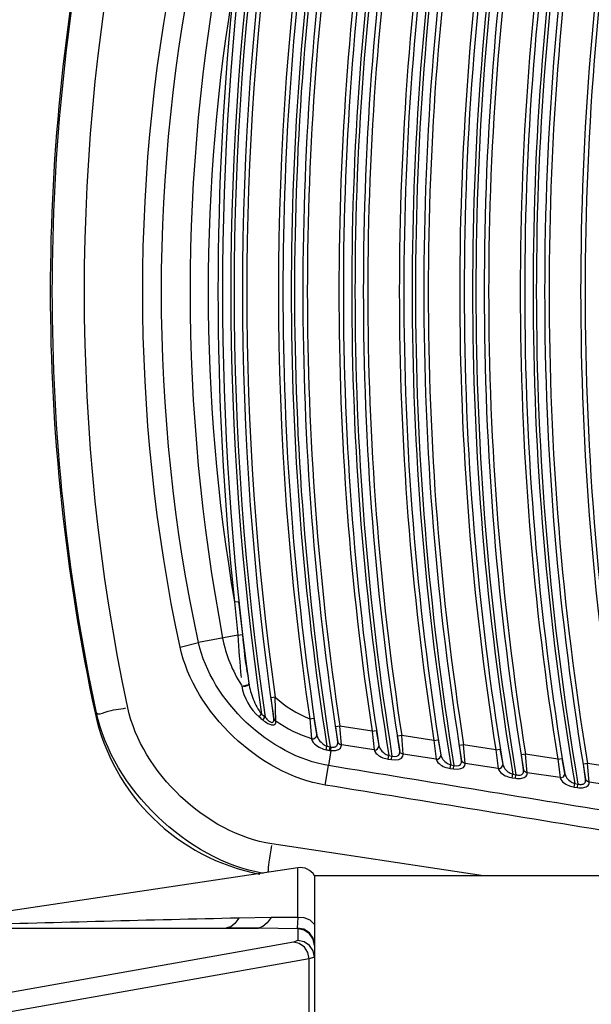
# Paper-space layout 'Sheet' of a CAD drawing. Header units: inches. Extents: x 0.2 to 10.8, y 0.2 to 8.3.
# Tile 442 of 545: x 9.0663 to 9.1212, y 4.4159 to 4.5103. Entities that reach past the tile are written whole.
import ezdxf

# ---------------------------------------------------------------- set-up
doc = ezdxf.new("R2010")
doc.units = ezdxf.units.IN
doc.header["$MEASUREMENT"] = 0
doc.layers.get('0').update_dxf_attribs({"lineweight": 5})
doc.layers.add('02___PRT_ALL_AXES', color=7, linetype='Continuous')

psp = doc.layouts.new('Sheet')

# ---------------------------------------------------------------- linework, layer by layer
at = {"color": 0, "linetype": 'ByBlock', "lineweight": -3}
for p, q in [((9.086943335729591, 4.45445087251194), (9.087340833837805, 4.454493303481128)), ((9.086943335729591, 4.45445087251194), (9.087249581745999, 4.451263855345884)), ((9.087340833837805, 4.454493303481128), (9.087698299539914, 4.451320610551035)), ((9.087249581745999, 4.451263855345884), (9.08349316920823, 4.450552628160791)), ((9.087249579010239, 4.451263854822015), (9.087698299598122, 4.451320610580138)), ((9.081721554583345, 4.450124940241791), (9.083493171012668, 4.450552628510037)), ((9.087623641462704, 4.446468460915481), (9.087633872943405, 4.446408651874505)), ((9.088310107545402, 4.446711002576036), (9.08831948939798, 4.446652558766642)), ((9.090849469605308, 4.445323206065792), (9.090453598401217, 4.445267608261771)), ((9.090711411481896, 4.443282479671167), (9.090453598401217, 4.445267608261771)), ((9.09090699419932, 4.443057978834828), (9.090849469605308, 4.445323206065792)), ((9.073691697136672, 4.443839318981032), (9.073564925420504, 4.443812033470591)), ((9.08931183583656, 4.443444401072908), (9.089542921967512, 4.443702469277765)), ((9.089661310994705, 4.443142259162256), (9.089883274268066, 4.443408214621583)), ((9.09416786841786, 4.443248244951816), (9.094563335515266, 4.443306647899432)), ((9.094563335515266, 4.443306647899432), (9.094826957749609, 4.441743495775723)), ((9.090910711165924, 4.443025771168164), (9.090714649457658, 4.443250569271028)), ((9.09416786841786, 4.443248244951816), (9.094326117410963, 4.441352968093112)), ((9.097056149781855, 4.442529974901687), (9.096660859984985, 4.442470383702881)), ((9.096852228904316, 4.441038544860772), (9.096660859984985, 4.442470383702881)), ((9.097195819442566, 4.440757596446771), (9.097056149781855, 4.442529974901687)), ((9.100144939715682, 4.442066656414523), (9.097056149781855, 4.442529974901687)), ((9.100144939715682, 4.442066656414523), (9.100540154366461, 4.442126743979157)), ((9.100144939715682, 4.442066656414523), (9.100344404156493, 4.440285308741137)), ((9.100540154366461, 4.442126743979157), (9.100790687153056, 4.4406900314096)), ((9.102991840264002, 4.441639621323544), (9.102596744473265, 4.441578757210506)), ((9.102792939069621, 4.440146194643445), (9.102596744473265, 4.441578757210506)), ((9.103136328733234, 4.439866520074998), (9.102991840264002, 4.441639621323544)), ((9.10608179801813, 4.441176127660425), (9.102991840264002, 4.441639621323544)), ((9.095749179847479, 4.440281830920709), (9.09581222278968, 4.440622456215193)), ((9.096059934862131, 4.440228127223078), (9.096114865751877, 4.440570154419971)), ((9.096114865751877, 4.440570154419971), (9.09620533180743, 4.440546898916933)), ((9.096196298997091, 4.440210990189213), (9.096205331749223, 4.440546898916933)), ((9.096913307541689, 4.440902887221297), (9.096852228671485, 4.441038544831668)), ((9.100344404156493, 4.440285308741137), (9.097195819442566, 4.440757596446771)), ((9.10608179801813, 4.441176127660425), (9.106476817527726, 4.441237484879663)), ((9.10608179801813, 4.441176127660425), (9.106286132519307, 4.439394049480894)), ((9.106476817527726, 4.441237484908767), (9.106732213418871, 4.439800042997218)), ((9.108930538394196, 4.440748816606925), (9.108535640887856, 4.44068667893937)), ((9.108736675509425, 4.439253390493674), (9.108535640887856, 4.44068667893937)), ((9.109079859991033, 4.438974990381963), (9.108930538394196, 4.440748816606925)), ((9.112021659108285, 4.440285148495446), (9.108930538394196, 4.440748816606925)), ((9.096196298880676, 4.440210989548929), (9.09597873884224, 4.438760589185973)), ((9.096059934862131, 4.440228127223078), (9.096196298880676, 4.440210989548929)), ((9.101704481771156, 4.439380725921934), (9.101755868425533, 4.439723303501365)), ((9.10175586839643, 4.439723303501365), (9.102056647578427, 4.439678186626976)), ((9.102005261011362, 4.439335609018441), (9.102056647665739, 4.439678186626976)), ((9.10285424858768, 4.440011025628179), (9.10279293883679, 4.440146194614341)), ((9.102978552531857, 4.439886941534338), (9.10285671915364, 4.439986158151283)), ((9.103136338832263, 4.439866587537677), (9.102976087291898, 4.43991182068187)), ((9.106286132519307, 4.439394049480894), (9.103136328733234, 4.439866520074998)), ((9.112021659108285, 4.440285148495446), (9.112416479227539, 4.440347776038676)), ((9.112021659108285, 4.440285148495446), (9.112230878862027, 4.438502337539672)), ((9.112416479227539, 4.440347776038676), (9.112676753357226, 4.438909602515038)), ((9.114872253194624, 4.439857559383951), (9.114477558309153, 4.43979414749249)), ((9.114683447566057, 4.438360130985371), (9.114477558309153, 4.43979414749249)), ((9.115026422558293, 4.438083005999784), (9.114872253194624, 4.439857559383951)), ((9.117964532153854, 4.439393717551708), (9.114872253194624, 4.439857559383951)), ((9.095652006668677, 4.436901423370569), (9.095978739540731, 4.438760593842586)), ((9.101704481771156, 4.439380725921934), (9.102005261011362, 4.439335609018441)), ((9.107649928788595, 4.438488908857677), (9.107701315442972, 4.438831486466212)), ((9.107701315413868, 4.438831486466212), (9.108001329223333, 4.438786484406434)), ((9.107949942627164, 4.438443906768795), (9.10800132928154, 4.43878648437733)), ((9.108800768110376, 4.439093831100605), (9.108739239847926, 4.43922852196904)), ((9.112230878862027, 4.438502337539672), (9.109079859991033, 4.438974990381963)), ((9.117964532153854, 4.439393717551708), (9.118359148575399, 4.439457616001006)), ((9.117964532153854, 4.439393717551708), (9.11817865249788, 4.437610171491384)), ((9.118359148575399, 4.439457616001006), (9.11862431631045, 4.438018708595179)), ((9.120816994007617, 4.438965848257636), (9.12042250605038, 4.43890116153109)), ((9.120633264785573, 4.437466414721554), (9.12042250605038, 4.43890116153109)), ((9.120976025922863, 4.437190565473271), (9.120816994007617, 4.438965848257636)), ((9.123910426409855, 4.438501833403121), (9.120816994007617, 4.438965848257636)), ((9.107649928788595, 4.438488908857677), (9.107949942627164, 4.438443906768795)), ((9.113598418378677, 4.437596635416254), (9.113649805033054, 4.437939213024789)), ((9.11364980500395, 4.437939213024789), (9.113949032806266, 4.437894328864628)), ((9.113897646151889, 4.437551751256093), (9.113949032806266, 4.437894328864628)), ((9.11474785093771, 4.438201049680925), (9.114686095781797, 4.438335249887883)), ((9.11817865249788, 4.437610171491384), (9.115026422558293, 4.438083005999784)), ((9.113598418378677, 4.437596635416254), (9.113897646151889, 4.437551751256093)), ((9.119549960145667, 4.436703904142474), (9.11960134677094, 4.437046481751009)), ((9.119549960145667, 4.436703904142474), (9.119848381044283, 4.436659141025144)), ((9.11960134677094, 4.437046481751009), (9.11989976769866, 4.437001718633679)), ((9.119848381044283, 4.436659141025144), (9.119899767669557, 4.437001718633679)), ((9.120697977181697, 4.437307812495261), (9.120635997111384, 4.437441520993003)), ((9.124129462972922, 4.436717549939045), (9.120976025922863, 4.437190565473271)), ((9.110835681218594, 4.428211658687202), (9.090531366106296, 4.431264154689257)), ((9.093007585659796, 4.424201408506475), (9.093007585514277, 4.428970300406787)), ((9.09461664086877, 4.428211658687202), (9.09461663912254, 4.354211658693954)), ((9.090446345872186, 4.424193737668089), (9.087355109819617, 4.424151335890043)), ((9.093007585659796, 4.424201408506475), (9.090446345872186, 4.424193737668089)), ((9.093007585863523, 4.424201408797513), (9.092970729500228, 4.423185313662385)), ((9.055437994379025, 4.423193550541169), (9.089259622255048, 4.423193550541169)), ((9.089259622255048, 4.423193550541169), (9.086168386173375, 4.423211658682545)), ((9.093016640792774, 4.423103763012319), (9.089259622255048, 4.423193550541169)), ((9.092970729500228, 4.423185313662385), (9.093016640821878, 4.4231037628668)), ((9.093016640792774, 4.423103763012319), (9.09301664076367, 4.421988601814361)), ((9.092600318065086, 4.421835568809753), (9.029252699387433, 4.410584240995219)), ((9.09301664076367, 4.421988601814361), (9.092600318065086, 4.421835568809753)), ((9.094096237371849, 4.420239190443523), (9.032371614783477, 4.409276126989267)), ((9.094616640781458, 4.420392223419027), (9.094096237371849, 4.420239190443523)), ((9.094096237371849, 4.362184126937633), (9.094096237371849, 4.420239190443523))]:
    psp.add_line(p, q, dxfattribs=at)
for points in [[(9.087633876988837, 4.446408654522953), (9.087794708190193, 4.446364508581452), (9.08798552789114, 4.446375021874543), (9.088161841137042, 4.446437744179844), (9.088282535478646, 4.44653805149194), (9.088319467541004, 4.446652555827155)], [(9.08778433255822, 4.446424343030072), (9.08797531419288, 4.446434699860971), (9.088151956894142, 4.446497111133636)], [(9.089883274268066, 4.443408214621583), (9.089973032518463, 4.44330274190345), (9.090058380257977, 4.443211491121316), (9.090138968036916, 4.443133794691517), (9.090213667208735, 4.443069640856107), (9.0902816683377, 4.443018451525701), (9.090343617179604, 4.442978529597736), (9.090401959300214, 4.442947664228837), (9.090459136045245, 4.442924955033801), (9.090515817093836, 4.442911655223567), (9.090570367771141, 4.442910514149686), (9.090620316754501, 4.442924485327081), (9.090662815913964, 4.442956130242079), (9.090694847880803, 4.443006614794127), (9.090714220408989, 4.443074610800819), (9.090720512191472, 4.443156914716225), (9.090714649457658, 4.443250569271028)], [(9.089661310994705, 4.443142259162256), (9.089790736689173, 4.443039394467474), (9.089914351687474, 4.442950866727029), (9.090031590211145, 4.442875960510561), (9.090140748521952, 4.442814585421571), (9.090240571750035, 4.442766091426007), (9.090331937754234, 4.442728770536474), (9.090418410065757, 4.442700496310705), (9.090503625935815, 4.442680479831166), (9.090588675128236, 4.442670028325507), (9.09067125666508, 4.442671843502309), (9.090747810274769, 4.442688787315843), (9.090814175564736, 4.442723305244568), (9.090865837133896, 4.442776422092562), (9.090899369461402, 4.44284666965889), (9.090913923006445, 4.442930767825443), (9.090910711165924, 4.443025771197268)], [(9.094332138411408, 4.441325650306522), (9.094523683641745, 4.441333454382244), (9.094695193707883, 4.441416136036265), (9.094806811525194, 4.441554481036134), (9.094832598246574, 4.441716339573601)], [(9.09483260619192, 4.441716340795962), (9.094885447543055, 4.441537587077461), (9.094961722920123, 4.441376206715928), (9.095050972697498, 4.441232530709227), (9.09514722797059, 4.441106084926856), (9.095246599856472, 4.440996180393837), (9.095347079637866, 4.440901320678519), (9.0954469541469, 4.440820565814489), (9.095544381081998, 4.440753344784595), (9.095637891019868, 4.440698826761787), (9.095726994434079, 4.440655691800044), (9.09581222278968, 4.440622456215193)], [(9.094332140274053, 4.441325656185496), (9.09440050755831, 4.44114753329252), (9.094505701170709, 4.440988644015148), (9.094631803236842, 4.44084865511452), (9.094769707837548, 4.440726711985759), (9.09491346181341, 4.440621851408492), (9.095059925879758, 4.440532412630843), (9.095206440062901, 4.44045731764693), (9.095350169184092, 4.440395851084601), (9.09548882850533, 4.440347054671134), (9.095621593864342, 4.440309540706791), (9.095749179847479, 4.440281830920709)], [(9.096196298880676, 4.440210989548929), (9.096312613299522, 4.440203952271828), (9.09642250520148, 4.440203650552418), (9.096528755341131, 4.440209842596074), (9.096633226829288, 4.440223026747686), (9.09673670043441, 4.440244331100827), (9.096838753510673, 4.440275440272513), (9.096936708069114, 4.440318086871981), (9.097026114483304, 4.440373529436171), (9.097101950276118, 4.440442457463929), (9.09715931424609, 4.440525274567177), (9.097193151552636, 4.440621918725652), (9.097198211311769, 4.440732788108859)], [(9.09620533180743, 4.440546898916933), (9.096284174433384, 4.440533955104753), (9.096358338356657, 4.440528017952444), (9.09642971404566, 4.440528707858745), (9.096499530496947, 4.440536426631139), (9.096568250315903, 4.440552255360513), (9.096635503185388, 4.440577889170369), (9.09669940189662, 4.440615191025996), (9.09675688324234, 4.440665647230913), (9.096804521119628, 4.440730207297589), (9.09683898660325, 4.44080952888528), (9.096856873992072, 4.440903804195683), (9.096854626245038, 4.441013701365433)], [(9.097198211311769, 4.440732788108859), (9.097037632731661, 4.440778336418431), (9.096915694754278, 4.440878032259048)], [(9.100349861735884, 4.440260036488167), (9.100527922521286, 4.440285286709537), (9.100680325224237, 4.440374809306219), (9.10077620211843, 4.440510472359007), (9.100796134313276, 4.440664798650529)], [(9.10079613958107, 4.440664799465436), (9.100844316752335, 4.440509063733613), (9.10091633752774, 4.440368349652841), (9.101002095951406, 4.440244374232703), (9.101096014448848, 4.440135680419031), (9.101194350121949, 4.440041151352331), (9.101294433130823, 4.439959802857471), (9.101393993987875, 4.439890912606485), (9.10149093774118, 4.439833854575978), (9.101583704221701, 4.439787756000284), (9.101671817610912, 4.439751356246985), (9.101755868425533, 4.439723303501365)], [(9.10034986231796, 4.440260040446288), (9.100409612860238, 4.440105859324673), (9.100505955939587, 4.439968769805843), (9.100623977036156, 4.439849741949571), (9.100755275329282, 4.439746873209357), (9.100894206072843, 4.439658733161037), (9.101036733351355, 4.439584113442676), (9.10117943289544, 4.439522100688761), (9.10131914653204, 4.439471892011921), (9.101453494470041, 4.439432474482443), (9.10158168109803, 4.439402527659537), (9.101704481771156, 4.439380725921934)], [(9.102005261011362, 4.439335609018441), (9.102390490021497, 4.439313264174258), (9.102716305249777, 4.439363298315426), (9.102969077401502, 4.439483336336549), (9.103111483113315, 4.43965719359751), (9.103138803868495, 4.439841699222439)], [(9.102056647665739, 4.439678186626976), (9.102317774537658, 4.439635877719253), (9.102535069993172, 4.439668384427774), (9.10269951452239, 4.43977428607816), (9.10278659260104, 4.439939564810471), (9.102795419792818, 4.440121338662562)], [(9.10629167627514, 4.439368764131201), (9.106469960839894, 4.439394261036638), (9.10662246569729, 4.439484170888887), (9.106718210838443, 4.439620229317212), (9.106737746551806, 4.439774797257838)], [(9.106737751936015, 4.439774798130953), (9.106786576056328, 4.43961870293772), (9.106859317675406, 4.439477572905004), (9.106945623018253, 4.439353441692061), (9.107039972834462, 4.439244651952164), (9.10713867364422, 4.439150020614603), (9.107239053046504, 4.439068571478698), (9.10733884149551, 4.438999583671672), (9.107435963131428, 4.438942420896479), (9.107528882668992, 4.438896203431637), (9.107617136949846, 4.438859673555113), (9.107701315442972, 4.438831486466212)], [(9.106291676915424, 4.439368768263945), (9.106352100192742, 4.439214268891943), (9.106449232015, 4.439076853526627), (9.106567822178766, 4.438957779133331), (9.106699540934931, 4.438854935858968), (9.106838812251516, 4.438766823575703), (9.106981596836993, 4.438692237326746), (9.10712447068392, 4.438630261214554), (9.107264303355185, 4.438580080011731), (9.107398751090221, 4.438540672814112), (9.107527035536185, 4.438510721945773), (9.107649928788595, 4.438488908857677)], [(9.107949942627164, 4.438443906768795), (9.10833656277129, 4.438421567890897), (9.108663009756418, 4.438472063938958), (9.108915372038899, 4.438592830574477), (9.109056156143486, 4.438766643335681), (9.10908241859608, 4.438950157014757)], [(9.10800132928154, 4.43878648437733), (9.108263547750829, 4.438743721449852), (9.10848130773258, 4.438776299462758), (9.1086454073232, 4.438882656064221), (9.108731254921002, 4.439047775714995), (9.108739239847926, 4.43922852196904)], [(9.109079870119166, 4.438975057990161), (9.108919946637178, 4.439019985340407), (9.108798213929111, 4.439118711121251)], [(9.112236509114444, 4.438477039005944), (9.112415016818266, 4.438502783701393), (9.11256762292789, 4.438593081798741), (9.112663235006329, 4.43872953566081), (9.112682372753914, 4.438884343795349)], [(9.112682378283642, 4.438884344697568), (9.112731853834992, 4.438727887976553), (9.112805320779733, 4.438586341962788), (9.112892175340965, 4.438462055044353), (9.112986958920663, 4.438353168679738), (9.113086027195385, 4.438258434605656), (9.11318670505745, 4.438176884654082), (9.113286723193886, 4.438107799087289), (9.113384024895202, 4.438050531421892), (9.113477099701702, 4.438004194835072), (9.113565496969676, 4.437967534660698), (9.113649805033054, 4.437939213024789)], [(9.112236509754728, 4.438477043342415), (9.112297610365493, 4.43832222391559), (9.11239553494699, 4.438184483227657), (9.112514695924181, 4.438065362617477), (9.112646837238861, 4.43796254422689), (9.112786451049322, 4.437874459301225), (9.11292949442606, 4.437799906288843), (9.113072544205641, 4.437737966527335), (9.113212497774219, 4.437687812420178), (9.113347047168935, 4.43764841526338), (9.113475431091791, 4.437618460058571), (9.113598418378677, 4.437596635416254)], [(9.113897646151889, 4.437551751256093), (9.11403463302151, 4.437535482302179), (9.114160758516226, 4.437528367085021), (9.114279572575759, 4.437529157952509), (9.114394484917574, 4.437537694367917), (9.114507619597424, 4.437554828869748), (9.11461963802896, 4.437582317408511), (9.114728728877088, 4.43762245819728), (9.114830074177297, 4.437677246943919), (9.114917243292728, 4.437747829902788), (9.114983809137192, 4.437834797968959), (9.115023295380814, 4.437938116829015), (9.115029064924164, 4.438058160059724)], [(9.113949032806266, 4.437894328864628), (9.114042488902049, 4.437870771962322), (9.11412810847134, 4.437856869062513), (9.11420835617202, 4.437851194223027), (9.114285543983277, 4.437853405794), (9.114361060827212, 4.437864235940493), (9.114435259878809, 4.437885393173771), (9.114506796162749, 4.437919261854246), (9.114572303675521, 4.437968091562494), (9.114627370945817, 4.438033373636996), (9.114667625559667, 4.438116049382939), (9.114688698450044, 4.438216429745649), (9.114686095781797, 4.438335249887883)], [(9.11502643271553, 4.438083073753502), (9.114866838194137, 4.438127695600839), (9.114745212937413, 4.438225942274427)], [(9.11818436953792, 4.437584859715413), (9.118363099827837, 4.43761085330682), (9.118515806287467, 4.437701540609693), (9.11861128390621, 4.437838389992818), (9.118630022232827, 4.437993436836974)], [(9.118630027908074, 4.437993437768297), (9.118680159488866, 4.437836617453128), (9.11875435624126, 4.437694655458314), (9.118841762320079, 4.43757021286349), (9.118936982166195, 4.437461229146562), (9.119036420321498, 4.437366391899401), (9.119137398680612, 4.437284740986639), (9.119237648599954, 4.437215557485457), (9.119335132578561, 4.43715818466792), (9.119428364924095, 4.437111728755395), (9.11951690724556, 4.43707493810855), (9.11960134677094, 4.437046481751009)], [(9.118184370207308, 4.43758486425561), (9.118246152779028, 4.437429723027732), (9.118344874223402, 4.437291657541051), (9.11846460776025, 4.437172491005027), (9.11859717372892, 4.437069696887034), (9.118737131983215, 4.436981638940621), (9.11888043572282, 4.436907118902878), (9.119023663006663, 4.436845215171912), (9.119163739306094, 4.436795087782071), (9.119298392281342, 4.43675570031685), (9.119426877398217, 4.436725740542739), (9.119549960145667, 4.436703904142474)], [(9.119848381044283, 4.436659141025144), (9.119985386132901, 4.436642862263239), (9.120111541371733, 4.436635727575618), (9.120230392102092, 4.436636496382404), (9.120345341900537, 4.436645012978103), (9.120458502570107, 4.436662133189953), (9.120570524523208, 4.436689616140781), (9.12067958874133, 4.43672976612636), (9.12078086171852, 4.436784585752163), (9.12086788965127, 4.436855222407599), (9.120934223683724, 4.436942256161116), (9.120973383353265, 4.437045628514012), (9.120978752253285, 4.437165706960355)], [(9.119899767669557, 4.437001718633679), (9.119993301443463, 4.436978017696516), (9.120078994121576, 4.436963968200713), (9.12015930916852, 4.43695814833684), (9.12023655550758, 4.436960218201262), (9.12031211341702, 4.436970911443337), (9.1203863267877, 4.436991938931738), (9.120457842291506, 4.437025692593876), (9.120523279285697, 4.437074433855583), (9.120578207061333, 4.437139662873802), (9.120618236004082, 4.437222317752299), (9.120638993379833, 4.437322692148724), (9.120635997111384, 4.437441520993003)], [(9.1209760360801, 4.437190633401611), (9.120816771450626, 4.437234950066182), (9.12069525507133, 4.437332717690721)], [(9.08735510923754, 4.424151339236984), (9.08697749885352, 4.4236339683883), (9.08657838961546, 4.423317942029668), (9.086168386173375, 4.423211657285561)], [(9.090446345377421, 4.424193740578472), (9.090065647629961, 4.423692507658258), (9.089667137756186, 4.423356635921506), (9.089259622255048, 4.423193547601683)], [(9.094616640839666, 4.423538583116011), (9.094196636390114, 4.423942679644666), (9.093631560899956, 4.424175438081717), (9.093007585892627, 4.424201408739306)], [(9.094616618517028, 4.42160396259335), (9.09449043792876, 4.422219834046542), (9.094131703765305, 4.422738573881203), (9.093597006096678, 4.423078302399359), (9.092970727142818, 4.423185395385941)], [(9.094616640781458, 4.421507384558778), (9.094494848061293, 4.422118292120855), (9.094148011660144, 4.422636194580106), (9.093628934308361, 4.422982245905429), (9.093016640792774, 4.423103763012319)], [(9.094096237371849, 4.420239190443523), (9.093972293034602, 4.420841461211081), (9.093645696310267, 4.421354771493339), (9.093164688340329, 4.421703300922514), (9.092600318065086, 4.421835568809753)], [(9.094616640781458, 4.420392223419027), (9.094494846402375, 4.421003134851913), (9.094148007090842, 4.421521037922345), (9.093628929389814, 4.421867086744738), (9.09301664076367, 4.421988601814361)]]:
    psp.add_lwpolyline(points, dxfattribs=at)
for centre, radius, start, end in [((9.394745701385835, 4.48421165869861), 0.2791576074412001, 170.2729124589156, 189.7270875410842), ((9.396745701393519, 4.48421165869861), 0.2808423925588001, 170.322563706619, 189.6774362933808), ((9.400545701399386, 4.48421165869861), 0.2799571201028, 170.3125027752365, 189.6874972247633), ((9.388945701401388, 4.48421165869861), 0.2791576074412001, 170.4587623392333, 189.5412376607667), ((9.390945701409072, 4.48421165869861), 0.2808423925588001, 170.5072468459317, 189.4927531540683), ((9.394745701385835, 4.48421165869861), 0.2799571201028, 170.4975164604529, 189.5024835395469), ((9.396745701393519, 4.48421165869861), 0.2800428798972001, 170.3859440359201, 189.6140559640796), ((9.383145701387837, 4.48421165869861), 0.2791576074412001, 170.644415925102, 189.355584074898), ((9.38514570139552, 4.48421165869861), 0.2808423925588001, 170.6917366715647, 189.3082633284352), ((9.38514570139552, 4.48421165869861), 0.2800428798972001, 170.7565657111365, 189.2434342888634), ((9.388945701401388, 4.48421165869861), 0.2799571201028, 170.682335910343, 189.3176640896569), ((9.390945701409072, 4.48421165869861), 0.2800428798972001, 170.5713522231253, 189.4286477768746), ((9.396745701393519, 4.48421165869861), 0.27961372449, 170.6877149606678, 189.312285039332), ((9.400545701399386, 4.48421165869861), 0.2803862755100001, 170.6175087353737, 189.3824912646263), ((9.37734570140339, 4.48421165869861), 0.2791576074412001, 170.8298758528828, 189.1701241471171), ((9.379345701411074, 4.48421165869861), 0.2808423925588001, 170.8760355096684, 189.1239644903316), ((9.379345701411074, 4.48421165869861), 0.2800428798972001, 170.9415877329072, 189.0584122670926), ((9.383145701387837, 4.48421165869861), 0.2799571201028, 170.8669634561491, 189.1330365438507), ((9.390945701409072, 4.48421165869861), 0.27961372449, 170.8728274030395, 189.1271725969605), ((9.394745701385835, 4.48421165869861), 0.2803862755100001, 170.8021838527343, 189.1978161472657), ((9.37154570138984, 4.48421165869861), 0.2791576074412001, 171.0167629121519, 188.983237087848), ((9.373545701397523, 4.48421165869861), 0.2808423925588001, 171.060293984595, 188.9397060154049), ((9.373545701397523, 4.48421165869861), 0.2800428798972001, 171.1264204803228, 188.873579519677), ((9.37734570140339, 4.48421165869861), 0.2799571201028, 171.0514017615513, 188.9485982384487), ((9.38514570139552, 4.48421165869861), 0.27961372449, 171.0577496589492, 188.9422503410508), ((9.388945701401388, 4.48421165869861), 0.2803862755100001, 170.9866689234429, 189.0133310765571), ((9.37154570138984, 4.48421165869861), 0.2799571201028, 171.269196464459, 188.7308035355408), ((9.37734570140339, 4.48421165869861), 0.2803862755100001, 171.3550789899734, 188.6449210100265), ((9.379345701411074, 4.48421165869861), 0.27961372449, 171.242484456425, 188.7575155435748), ((9.383145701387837, 4.48421165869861), 0.2803862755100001, 171.1709665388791, 188.8290334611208), ((9.373545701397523, 4.48421165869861), 0.27961372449, 171.4270334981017, 188.5729665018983), ((9.261266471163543, 4.48421165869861), 0.1920000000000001, 167.8533433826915, 192.1466566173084), ((9.365745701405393, 4.48421165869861), 0.2791576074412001, 171.6562204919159, 188.3437795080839), ((9.367745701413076, 4.48421165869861), 0.2808423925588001, 171.6459573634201, 188.3540426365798), ((9.367745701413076, 4.48421165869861), 0.2800428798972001, 171.5893327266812, 188.4106672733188), ((9.37154570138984, 4.48421165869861), 0.2803862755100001, 171.5992278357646, 188.4007721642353), ((9.367745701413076, 4.48421165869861), 0.27961372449, 172.0054332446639, 187.9945667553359), ((9.365745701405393, 4.48421165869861), 0.2799571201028, 172.2899394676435, 187.7100605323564), ((9.261266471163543, 4.48421165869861), 0.1785773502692, 169.2787113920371, 190.7212886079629), ((9.261266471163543, 4.48421165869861), 0.1768452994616, 170.3117563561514, 189.6882436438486), ((9.365745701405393, 4.48421165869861), 0.2803862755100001, 173.9070286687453, 186.0929713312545), ((9.098164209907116, 4.453330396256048), 0.0125773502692, 190.7212886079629, 213.0642239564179), ((9.098164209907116, 4.453330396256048), 0.0108452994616, 227.5876293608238, 248.3777217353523), ((9.093117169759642, 4.448020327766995), 0.02, 192.1466566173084, 259.1998742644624), ((9.098164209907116, 4.453330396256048), 0.0132701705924, 228.1572745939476, 230.1520234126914), ((9.098164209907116, 4.453330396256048), 0.0129237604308, 228.1572742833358, 230.1520237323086), ((9.098164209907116, 4.453330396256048), 0.0125773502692, 234.759714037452, 252.2322659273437), ((9.098164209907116, 4.453330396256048), 0.0129237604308, 259.5143433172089, 260.8759911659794), ((9.098164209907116, 4.453330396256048), 0.0132701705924, 259.5143433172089, 260.8759911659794), ((9.093244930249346, 4.427388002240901), 0.001600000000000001, 30.98310419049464, 98.53076579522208), ((9.21725573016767, -1.098191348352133), 5.523870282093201, 91.34750493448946, 91.6157298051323)]:
    psp.add_arc(centre, radius, start, end, dxfattribs=at)
for points in [[(9.073691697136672, 4.443839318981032), (9.068052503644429, 4.470156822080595), (9.068052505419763, 4.498266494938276), (9.073691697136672, 4.524583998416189)], [(9.076707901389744, 4.444314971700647), (9.0711619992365, 4.470328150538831), (9.071162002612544, 4.498095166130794), (9.076707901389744, 4.524108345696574)], [(9.08172155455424, 4.450124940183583), (9.076939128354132, 4.47234048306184), (9.076939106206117, 4.496082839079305), (9.08172155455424, 4.518298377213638)], [(9.08349316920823, 4.450552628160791), (9.078751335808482, 4.472485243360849), (9.078751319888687, 4.495938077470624), (9.08349316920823, 4.517870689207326)], [(9.087249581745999, 4.451263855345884), (9.087386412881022, 4.449917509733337), (9.087417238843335, 4.448560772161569), (9.087584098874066, 4.447217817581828)], [(9.087698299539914, 4.451320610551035), (9.087856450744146, 4.449987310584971), (9.087947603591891, 4.448639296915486), (9.088244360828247, 4.447329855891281)], [(9.095652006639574, 4.436901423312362), (9.08933393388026, 4.437937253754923), (9.083069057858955, 4.44386592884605), (9.08172155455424, 4.450124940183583)], [(9.09597873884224, 4.438760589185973), (9.09033051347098, 4.439692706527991), (9.084718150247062, 4.44496060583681), (9.08349316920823, 4.450552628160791)], [(9.087633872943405, 4.446408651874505), (9.08782582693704, 4.445290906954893), (9.088435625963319, 4.44416531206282), (9.08931731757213, 4.443451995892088)], [(9.090531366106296, 4.431264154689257), (9.084264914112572, 4.432206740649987), (9.078029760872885, 4.438117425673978), (9.076707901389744, 4.444314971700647)], [(9.089693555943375, 4.428439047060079), (9.082401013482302, 4.429712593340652), (9.075244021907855, 4.436600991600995), (9.073691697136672, 4.443839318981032)], [(9.125155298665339, 4.434001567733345), (9.115429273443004, 4.435584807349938), (9.105703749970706, 4.437171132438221), (9.09597873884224, 4.438760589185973)], [(9.124828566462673, 4.432127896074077), (9.115102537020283, 4.433715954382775), (9.105377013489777, 4.435307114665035), (9.095652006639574, 4.436901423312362)]]:
    psp.add_open_spline(points, degree=3, dxfattribs=at)
for points, knots in [([(9.08831948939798, 4.446652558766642), (9.088398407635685, 4.446134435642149), (9.088689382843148, 4.445092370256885), (9.089209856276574, 4.444138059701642), (9.089542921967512, 4.443702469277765)], [0, 0, 0, 0, 0.488700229, 1, 1, 1, 1]), ([(9.073691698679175, 4.443839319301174), (9.073835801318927, 4.443592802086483), (9.075099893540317, 4.444213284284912), (9.075869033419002, 4.444136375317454), (9.076521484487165, 4.444294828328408)], [0, 0, 0, 0, 0.2983876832, 1, 1, 1, 1]), ([(9.090171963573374, 4.428535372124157), (9.09019736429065, 4.428861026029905), (9.090306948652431, 4.429718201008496), (9.0904304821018, 4.430572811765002), (9.090515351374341, 4.431103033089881)], [0, 0, 0, 0, 0.3782282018, 1, 1, 1, 1])]:
    psp.add_open_spline(points, degree=3, knots=knots, dxfattribs=at)
at = {"layer": '02___PRT_ALL_AXES', "color": 0, "linetype": 'ByBlock', "lineweight": -3}
for p, q in [((9.093007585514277, 4.428970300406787), (9.06149186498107, 4.424242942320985)), ((9.134616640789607, 4.428211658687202), (9.09461664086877, 4.428211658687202))]:
    psp.add_line(p, q, dxfattribs=at)

doc.saveas('drawing.dxf')
